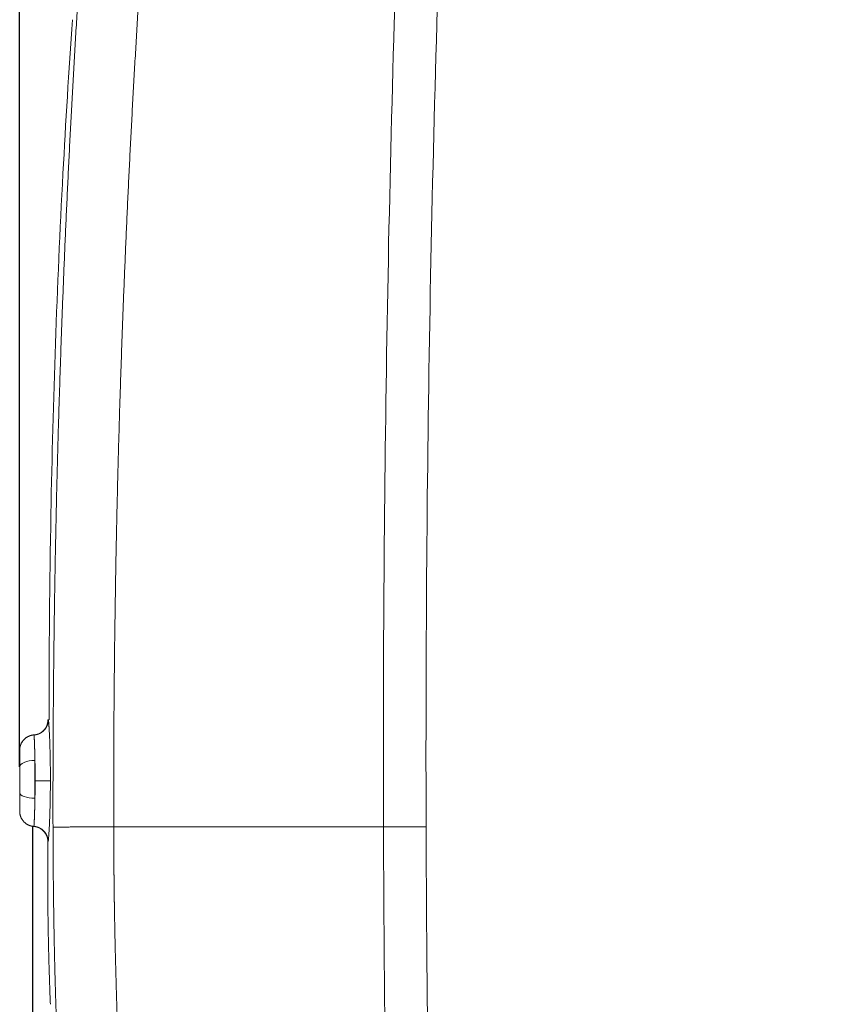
# Model space of a CAD drawing. Header units: millimetres. Extents: x 5437 to 18441, y -4466 to 3128.
# Tile 392 of 497: x 13343 to 13609, y 176 to 499. Entities that reach past the tile are written whole.
import ezdxf

# ---------------------------------------------------------------- set-up
doc = ezdxf.new("R2010")
doc.units = ezdxf.units.MM
doc.layers.add('1', color=7, linetype='Continuous', true_color=0xffffff)
doc.dimstyles.get("Standard").update_dxf_attribs({"dimtxt": 0.18, "dimasz": 0.18, "dimexe": 0.18, "dimexo": 0.0625, "dimgap": 0.09, "dimtad": 0, "dimtih": 1, "dimtoh": 1, "dimdec": 4, "dimzin": 0, "dimdsep": 46, "dimtxsty": 'Standard', "dimcen": 0.09, "dimadec": 0, "dimazin": 0, "dimtfac": 1, "dimtdec": 4, "dimtofl": 0, "dimtmove": 0, "dimatfit": 3, "dimfxl": 1, "dimtolj": 1, "dimtzin": 0, "dimarcsym": 0})

# ---------------------------------------------------------------- blocks, each defined once
blk = doc.blocks.new('*D2')
at = {"color": 0, "lineweight": -2, "transparency": 16777216}
for p, q in [((13342.58, 254.08), (13342.58, 1268.86)), ((13822.08, 1032.13), (13822.08, 1268.86))]:
    blk.add_line(p, q, dxfattribs=at)
at = {"color": 0, "lineweight": 0, "transparency": 16777216}
for p, q in [((13422.58, 1268.68), (13482.24, 1268.68)), ((13742.08, 1268.68), (13682.42, 1268.68))]:
    blk.add_line(p, q, dxfattribs=at)
at = {"color": 0, "lineweight": 20, "transparency": 16777216}
for points in [[(13422.58, 1282.02), (13422.58, 1255.35), (13342.58, 1268.68)], [(13742.08, 1282.02), (13742.08, 1255.35), (13822.08, 1268.68)]]:
    blk.add_solid(points, dxfattribs=at)
at = {"layer": 'Defpoints', "color": 0, "lineweight": 20, "transparency": 16777216}
for p in [(13822.08, 1268.68), (13822.08, 1032.06), (13342.58, 254.01)]:
    blk.add_point(p, dxfattribs=at)
at = {"color": 0, "lineweight": 20, "transparency": 16777216, "insert": (13582.33, 1268.68), "char_height": 80, "attachment_point": 5}
blk.add_mtext('\\A1;480', dxfattribs=at)
blk = doc.blocks.new('*D4')
at = {"color": 0, "lineweight": -2, "transparency": 16777216}
for p, q in [((13346.81, 234.5), (13346.81, -825.63)), ((13857.59, -64.5), (13857.59, -825.63))]:
    blk.add_line(p, q, dxfattribs=at)
at = {"color": 0, "lineweight": 0, "transparency": 16777216}
for p, q in [((13426.81, -825.45), (13508.78, -825.45)), ((13777.59, -825.45), (13695.62, -825.45))]:
    blk.add_line(p, q, dxfattribs=at)
at = {"color": 0, "lineweight": 20, "transparency": 16777216}
for points in [[(13426.81, -812.12), (13426.81, -838.79), (13346.81, -825.45)], [(13777.59, -812.12), (13777.59, -838.79), (13857.59, -825.45)]]:
    blk.add_solid(points, dxfattribs=at)
at = {"layer": 'Defpoints', "color": 0, "lineweight": 20, "transparency": 16777216}
for p in [(13346.81, 234.56), (13857.59, -64.44), (13346.81, -825.45)]:
    blk.add_point(p, dxfattribs=at)
at = {"color": 0, "lineweight": 20, "transparency": 16777216, "insert": (13602.2, -825.45), "char_height": 80, "attachment_point": 5}
blk.add_mtext('\\A1;515', dxfattribs=at)

msp = doc.modelspace()

# ---------------------------------------------------------------- linework, layer by layer
at = {"layer": '1', "color": 0, "lineweight": 20}
for p, q in [((13347.58476, 249.56434), (13347.58476, 256.2368)), ((13342.58476, 245.70665), (13342.58476, 254.01265)), ((13347.68022, 249.56434), (13347.58476, 249.56434)), ((13347.58476, 243.7778), (13347.58476, 249.56434)), ((13462.04302, 234.3948), (13373.45769, 234.3948)), ((13462.04302, 234.3948), (13476.03218, 234.43789))]:
    msp.add_line(p, q, dxfattribs=at)
for radius in [8013.98923, 8000]:
    msp.add_arc((21475.99422, 259.08282), radius, 177.810962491, 180.176506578, dxfattribs=at)
for centre, ratio, start_param, end_param in [((13347.58476, 254.01265), 0.444830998, 4.71238898, 6.283185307), ((13347.58476, 245.70664), 0.385769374, 0, 1.570796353)]:
    msp.add_ellipse(centre, major_axis=(-5, 0), ratio=ratio, start_param=start_param, end_param=end_param, dxfattribs=at)
for points, degree, knots in [([(13365.91677, 566.71287), (13361.0778, 503.5654), (13357.42152, 440.35231), (13354.94459, 377.08477), (13353.58021, 310.56254), (13353.51774, 244.01937), (13353.51776, 240.79858), (13353.52084, 237.57776), (13353.52697, 234.35689)], 5, [0, 0, 0, 0, 0, 0, 0.951599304, 0.951599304, 0.951599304, 1, 1, 1, 1, 1, 1]), ([(13385.78934, 565.1901), (13380.97315, 502.3399), (13377.33402, 439.42394), (13374.86868, 376.45338), (13373.51068, 310.24321), (13373.4485, 244.01198), (13373.44853, 240.8063), (13373.45159, 237.60057), (13373.45769, 234.3948)], 5, [0, 0, 0, 0, 0, 0, 0.951599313, 0.951599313, 0.951599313, 1, 1, 1, 1, 1, 1]), ([(13359.91683, 499.25384), (13358.73838, 482.43648), (13355.38716, 428.44104), (13352.76641, 351.83064), (13352.20419, 292.06381), (13352.2219, 269.53139)], 3, [0, 0, 0, 0, 0.219967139, 0.706013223, 1, 1, 1, 1]), ([(13351.87162, 269.53248), (13351.858, 268.84921), (13351.60519, 267.59314), (13350.49174, 265.92314), (13348.81621, 264.81922), (13347.55993, 264.57381), (13346.87731, 264.56434)], 3, [0, 0, 0, 0, 0.249967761, 0.499949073, 0.749956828, 1, 1, 1, 1]), ([(13351.96848, 269.53249), (13351.9635, 268.75029), (13351.80562, 267.96906), (13351.49488, 267.22873), (13350.63609, 265.96102), (13349.37947, 265.09375), (13348.70745, 264.79208), (13347.9963, 264.61815), (13347.27716, 264.57381)], 5, [0, 0, 0, 0, 0, 0, 0.520484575, 0.520484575, 0.520484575, 1, 1, 1, 1, 1, 1]), ([(13352.67142, 249.55599), (13352.67561, 252.05791), (13352.6586, 254.56086), (13352.62008, 256.9855), (13352.48123, 262.62121), (13352.27381, 266.84514), (13352.14592, 268.63786), (13352.04258, 269.53249), (13351.96848, 269.53249)], 5, [0, 0, 0, 0, 0, 0, 0.4019841, 0.4019841, 0.4019841, 1, 1, 1, 1, 1, 1]), ([(13347.22777, 264.5771), (13346.57745, 264.52249), (13345.3879, 264.21063), (13343.83611, 263.07982), (13342.81894, 261.45123), (13342.5928, 260.24241), (13342.58476, 259.58982)], 3, [0, 0, 0, 0, 0.249996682, 0.499993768, 0.749993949, 1, 1, 1, 1]), ([(13342.58476, 259.58331), (13342.58476, 260.33792), (13342.7271, 261.09254), (13343.01195, 261.81132), (13343.8384, 263.10584), (13345.07963, 264.01036), (13345.77952, 264.33889), (13346.52396, 264.52738), (13347.27714, 264.57381)], 5, [0, 0, 0, 0, 0, 0, 0.4999999, 0.4999999, 0.4999999, 1, 1, 1, 1, 1, 1]), ([(13347.58476, 256.2368), (13347.55818, 257.92162), (13347.5238, 259.47849), (13347.48412, 260.85198), (13347.41194, 262.86007), (13347.34535, 264.05106), (13347.31906, 264.39895), (13347.29621, 264.57324), (13347.27719, 264.57383)], 5, [0, 0, 0, 0, 0, 0, 0.568297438, 0.568297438, 0.568297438, 1, 1, 1, 1, 1, 1]), ([(13342.58476, 254.01264), (13342.58476, 255.13653), (13342.58476, 256.1757), (13342.58476, 257.0932), (13342.58476, 258.43518), (13342.58476, 259.23201), (13342.58476, 259.46501), (13342.58476, 259.58214), (13342.58476, 259.58331)], 5, [0, 0, 0, 0, 0, 0, 0.568297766, 0.568297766, 0.568297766, 1, 1, 1, 1, 1, 1]), ([(13347.68022, 249.56434), (13347.68026, 249.58478), (13347.68035, 249.62568), (13347.68046, 249.68706), (13347.68055, 249.7485), (13347.68062, 249.81), (13347.68067, 249.87155), (13347.6807, 249.93317), (13347.68071, 249.99484), (13347.6807, 250.05657), (13347.68067, 250.11835), (13347.68063, 250.18018), (13347.68056, 250.24206), (13347.68048, 250.304), (13347.68037, 250.36598), (13347.68025, 250.42802), (13347.68011, 250.4901), (13347.67995, 250.55223), (13347.67977, 250.6144), (13347.67957, 250.67662), (13347.67935, 250.73888), (13347.67911, 250.80118), (13347.67885, 250.86352), (13347.67858, 250.9259), (13347.67828, 250.98832), (13347.67796, 251.05078), (13347.67763, 251.11327), (13347.67728, 251.1758), (13347.6769, 251.23836), (13347.67651, 251.30096), (13347.6761, 251.36358), (13347.67567, 251.42624), (13347.67522, 251.48892), (13347.67475, 251.55163), (13347.67426, 251.61437), (13347.67376, 251.67714), (13347.67323, 251.73992), (13347.67268, 251.80273), (13347.67212, 251.86557), (13347.67153, 251.92842), (13347.67093, 251.99129), (13347.67031, 252.05418), (13347.66966, 252.11708), (13347.669, 252.18001), (13347.66832, 252.24294), (13347.66762, 252.30589), (13347.6669, 252.36885), (13347.66616, 252.43181), (13347.66541, 252.49479), (13347.66463, 252.55778), (13347.66383, 252.62077), (13347.66302, 252.68376), (13347.66218, 252.74676), (13347.66133, 252.80977), (13347.66046, 252.87277), (13347.65957, 252.93577), (13347.65865, 252.99877), (13347.65772, 253.06177), (13347.65677, 253.12476), (13347.65581, 253.18775), (13347.65482, 253.25072), (13347.65381, 253.3137), (13347.65278, 253.37666), (13347.65174, 253.4396), (13347.65067, 253.50254), (13347.64959, 253.56546), (13347.64848, 253.62837), (13347.64736, 253.69126), (13347.64622, 253.75413), (13347.64506, 253.81698), (13347.64388, 253.87981), (13347.64268, 253.94261), (13347.64146, 254.0054), (13347.64022, 254.06815), (13347.63896, 254.13088), (13347.63768, 254.19358), (13347.63639, 254.25625), (13347.63507, 254.31889), (13347.63374, 254.3815), (13347.63239, 254.44407), (13347.63101, 254.50661), (13347.62962, 254.5691), (13347.62821, 254.63156), (13347.62678, 254.69398), (13347.62533, 254.75636), (13347.62386, 254.81869), (13347.62237, 254.88098), (13347.62086, 254.94323), (13347.61934, 255.00542), (13347.61779, 255.06757), (13347.61623, 255.12966), (13347.61464, 255.1917), (13347.61304, 255.25369), (13347.61141, 255.31562), (13347.60977, 255.37749), (13347.60811, 255.43931), (13347.60643, 255.50106), (13347.60473, 255.56276), (13347.60301, 255.62439), (13347.60127, 255.68595), (13347.59952, 255.74745), (13347.59774, 255.80888), (13347.59594, 255.87024), (13347.59413, 255.93153), (13347.59229, 255.99274), (13347.59044, 256.05389), (13347.58857, 256.11495), (13347.58668, 256.17594), (13347.5854, 256.21651), (13347.58476, 256.2368)], 3, [0, 0, 0, 0, 0.008866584, 0.017742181, 0.026626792, 0.035520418, 0.04442306, 0.053334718, 0.062255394, 0.071185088, 0.080123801, 0.089071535, 0.098028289, 0.106994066, 0.115968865, 0.124952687, 0.133945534, 0.142947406, 0.151958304, 0.160978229, 0.170007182, 0.179045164, 0.188092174, 0.197148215, 0.206213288, 0.215287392, 0.224370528, 0.233462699, 0.242563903, 0.251674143, 0.260793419, 0.269921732, 0.279059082, 0.288205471, 0.297360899, 0.306525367, 0.315698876, 0.324881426, 0.334073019, 0.343273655, 0.352483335, 0.36170206, 0.370929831, 0.380166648, 0.389412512, 0.398667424, 0.407931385, 0.417204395, 0.426486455, 0.435777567, 0.44507773, 0.454386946, 0.463705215, 0.473032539, 0.482368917, 0.491714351, 0.501068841, 0.510432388, 0.519804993, 0.529186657, 0.53857738, 0.547977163, 0.557386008, 0.566803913, 0.576230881, 0.585666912, 0.595112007, 0.604566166, 0.614029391, 0.623501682, 0.632983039, 0.642473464, 0.651972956, 0.661481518, 0.670999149, 0.680525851, 0.690061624, 0.699606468, 0.709160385, 0.718723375, 0.728295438, 0.737876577, 0.74746679, 0.75706608, 0.766674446, 0.776291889, 0.785918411, 0.795554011, 0.80519869, 0.81485245, 0.82451529, 0.834187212, 0.843868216, 0.853558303, 0.863257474, 0.872965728, 0.882683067, 0.892409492, 0.902145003, 0.911889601, 0.921643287, 0.93140606, 0.941177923, 0.950958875, 0.960748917, 0.97054805, 0.980356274, 0.990173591, 1, 1, 1, 1]), ([(13347.58476, 243.7778), (13347.58538, 243.79763), (13347.58661, 243.83729), (13347.58844, 243.89687), (13347.59025, 243.95651), (13347.59205, 244.0162), (13347.59382, 244.07594), (13347.59558, 244.13573), (13347.59732, 244.19556), (13347.59904, 244.25545), (13347.60075, 244.31538), (13347.60243, 244.37536), (13347.6041, 244.43538), (13347.60575, 244.49544), (13347.60738, 244.55554), (13347.609, 244.61568), (13347.61059, 244.67586), (13347.61217, 244.73608), (13347.61373, 244.79633), (13347.61527, 244.85662), (13347.6168, 244.91694), (13347.6183, 244.97729), (13347.61979, 245.03767), (13347.62126, 245.09808), (13347.62271, 245.15851), (13347.62415, 245.21898), (13347.62556, 245.27946), (13347.62696, 245.33998), (13347.62834, 245.40051), (13347.62971, 245.46107), (13347.63105, 245.52164), (13347.63238, 245.58224), (13347.63369, 245.64285), (13347.63498, 245.70348), (13347.63625, 245.76413), (13347.6375, 245.82478), (13347.63874, 245.88545), (13347.63996, 245.94614), (13347.64116, 246.00683), (13347.64234, 246.06753), (13347.64351, 246.12824), (13347.64466, 246.18895), (13347.64579, 246.24967), (13347.6469, 246.3104), (13347.64799, 246.37113), (13347.64906, 246.43185), (13347.65012, 246.49258), (13347.65116, 246.55331), (13347.65218, 246.61404), (13347.65319, 246.67477), (13347.65417, 246.73549), (13347.65514, 246.7962), (13347.65609, 246.85691), (13347.65702, 246.91761), (13347.65793, 246.9783), (13347.65883, 247.03899), (13347.65971, 247.09966), (13347.66057, 247.16032), (13347.66141, 247.22096), (13347.66223, 247.28159), (13347.66304, 247.34221), (13347.66383, 247.40281), (13347.6646, 247.46339), (13347.66535, 247.52395), (13347.66608, 247.5845), (13347.6668, 247.64502), (13347.66749, 247.70552), (13347.66817, 247.76599), (13347.66884, 247.82645), (13347.66948, 247.88687), (13347.67011, 247.94727), (13347.67072, 248.00764), (13347.67131, 248.06799), (13347.67188, 248.1283), (13347.67243, 248.18859), (13347.67297, 248.24884), (13347.67349, 248.30906), (13347.67399, 248.36925), (13347.67447, 248.4294), (13347.67493, 248.48951), (13347.67538, 248.54959), (13347.67581, 248.60963), (13347.67622, 248.66963), (13347.67661, 248.72959), (13347.67699, 248.78951), (13347.67734, 248.84939), (13347.67768, 248.90923), (13347.678, 248.96902), (13347.67831, 249.02877), (13347.67859, 249.08847), (13347.67886, 249.14812), (13347.67911, 249.20773), (13347.67934, 249.26729), (13347.67955, 249.3268), (13347.67975, 249.38626), (13347.67992, 249.44566), (13347.68008, 249.50502), (13347.68017, 249.54457), (13347.68022, 249.56434)], 3, [0, 0, 0, 0, 0.010853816, 0.021698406, 0.03253377, 0.043359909, 0.054176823, 0.064984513, 0.075782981, 0.086572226, 0.097352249, 0.108123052, 0.118884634, 0.129636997, 0.140380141, 0.151114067, 0.161838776, 0.172554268, 0.183260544, 0.193957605, 0.204645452, 0.215324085, 0.225993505, 0.236653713, 0.24730471, 0.257946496, 0.268579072, 0.279202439, 0.289816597, 0.300421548, 0.311017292, 0.321603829, 0.332181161, 0.342749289, 0.353308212, 0.363857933, 0.37439845, 0.384929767, 0.395451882, 0.405964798, 0.416468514, 0.426963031, 0.437448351, 0.447924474, 0.4583914, 0.468849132, 0.479297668, 0.489737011, 0.50016716, 0.510588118, 0.520999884, 0.531402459, 0.541795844, 0.55218004, 0.562555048, 0.572920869, 0.583277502, 0.59362495, 0.603963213, 0.614292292, 0.624612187, 0.634922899, 0.64522443, 0.65551678, 0.665799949, 0.67607394, 0.686338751, 0.696594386, 0.706840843, 0.717078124, 0.72730623, 0.737525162, 0.74773492, 0.757935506, 0.76812692, 0.778309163, 0.788482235, 0.798646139, 0.808800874, 0.818946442, 0.829082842, 0.839210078, 0.849328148, 0.859437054, 0.869536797, 0.879627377, 0.889708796, 0.899781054, 0.909844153, 0.919898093, 0.929942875, 0.9399785, 0.950004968, 0.960022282, 0.970030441, 0.980029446, 0.990019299, 1, 1, 1, 1]), ([(13352.67142, 249.55599), (13352.62663, 249.55606), (13352.43932, 249.55638), (13352.11146, 249.55692), (13351.20727, 249.55844), (13349.91146, 249.5606), (13349.19172, 249.56181), (13348.43596, 249.56307), (13347.68022, 249.56434)], 5, [0, 0, 0, 0, 0, 0, 0.5, 0.5, 0.5, 1, 1, 1, 1, 1, 1]), ([(13351.90165, 229.57946), (13351.95444, 229.57945), (13352.02364, 230.03388), (13352.10734, 230.94281), (13352.31975, 234.04534), (13352.52317, 239.0547), (13352.61612, 242.39811), (13352.66543, 245.97593), (13352.67142, 249.55599)], 5, [0, 0, 0, 0, 0, 0, 0.425563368, 0.425563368, 0.425563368, 1, 1, 1, 1, 1, 1]), ([(13342.58476, 239.54103), (13342.58476, 239.54217), (13342.58476, 239.63279), (13342.58476, 239.81275), (13342.58476, 240.47833), (13342.58476, 241.6473), (13342.58476, 242.51068), (13342.58476, 243.70155), (13342.58476, 245.02872), (13342.58476, 245.25169), (13342.58476, 245.47773), (13342.58476, 245.70665)], 5, [0, 0, 0, 0, 0, 0, 0.357528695, 0.357528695, 0.357528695, 0.893780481, 0.893780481, 0.893780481, 1, 1, 1, 1, 1, 1]), ([(13347.24371, 234.55268), (13347.26041, 234.55326), (13347.28037, 234.68783), (13347.30331, 234.95625), (13347.37405, 236.06826), (13347.45604, 238.1245), (13347.50814, 239.78546), (13347.55239, 241.7022), (13347.58476, 243.7778)], 5, [0, 0, 0, 0, 0, 0, 0.357528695, 0.357528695, 0.357528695, 1, 1, 1, 1, 1, 1]), ([(13342.58476, 239.54103), (13342.58476, 238.78977), (13342.72584, 238.03849), (13343.00816, 237.32259), (13343.82753, 236.03192), (13345.05931, 235.12642), (13345.75428, 234.79592), (13346.49418, 234.60393), (13347.2437, 234.55268)], 5, [0, 0, 0, 0, 0, 0, 0.500000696, 0.500000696, 0.500000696, 1, 1, 1, 1, 1, 1]), ([(13346.81039, 234.56434), (13347.4946, 234.55478), (13348.75338, 234.30836), (13350.43133, 233.19989), (13351.54375, 231.52377), (13351.79337, 230.26436), (13351.80478, 229.57946)], 3, [0, 0, 0, 0, 0.250043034, 0.500050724, 0.750032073, 1, 1, 1, 1]), ([(13351.90165, 229.57946), (13351.89928, 230.36334), (13351.74335, 231.14677), (13351.43377, 231.88954), (13350.57946, 233.1563), (13349.32843, 234.02506), (13348.66258, 234.32732), (13347.9575, 234.50387), (13347.2437, 234.55269)], 5, [0, 0, 0, 0, 0, 0, 0.522766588, 0.522766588, 0.522766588, 1, 1, 1, 1, 1, 1]), ([(13373.45769, 234.3948), (13370.48257, 234.38914), (13367.50742, 234.38348), (13364.66957, 234.37808), (13359.54172, 234.36833), (13355.91185, 234.36142), (13354.57286, 234.35888), (13353.77432, 234.35736), (13353.52697, 234.35689)], 5, [0, 0, 0, 0, 0, 0, 0.5, 0.5, 0.5, 1, 1, 1, 1, 1, 1]), ([(13353.52697, 234.35689), (13353.56339, 215.20922), (13353.81426, 196.05652), (13354.27948, 177.00914), (13355.9971, 131.24491), (13359.43971, 87.4235), (13362.20743, 62.62863), (13365.96332, 39.16819), (13370.9332, 17.34833)], 5, [0, 0, 0, 0, 0, 0, 0.411430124, 0.411430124, 0.411430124, 1, 1, 1, 1, 1, 1]), ([(13373.45769, 234.3948), (13373.45789, 234.29918), (13373.45828, 234.10796), (13373.45892, 233.82115), (13373.4596, 233.53437), (13373.46033, 233.24762), (13373.46109, 232.9609), (13373.4619, 232.67422), (13373.46275, 232.38758), (13373.46365, 232.10096), (13373.46458, 231.81438), (13373.46556, 231.52784), (13373.46658, 231.24133), (13373.46764, 230.95485), (13373.46874, 230.66841), (13373.46989, 230.38201), (13373.47108, 230.09563), (13373.47231, 229.8093), (13373.47358, 229.523), (13373.4749, 229.23673), (13373.47625, 228.95051), (13373.47765, 228.66431), (13373.47909, 228.37816), (13373.48058, 228.09204), (13373.4821, 227.80596), (13373.48367, 227.51991), (13373.48528, 227.2339), (13373.48693, 226.94793), (13373.48863, 226.662), (13373.49036, 226.3761), (13373.49214, 226.09025), (13373.49396, 225.80443), (13373.49582, 225.51864), (13373.49773, 225.2329), (13373.49968, 224.9472), (13373.50167, 224.66153), (13373.5037, 224.3759), (13373.50577, 224.09032), (13373.50789, 223.80477), (13373.51004, 223.51926), (13373.51224, 223.23379), (13373.51449, 222.94836), (13373.51677, 222.66297), (13373.5191, 222.37762), (13373.52147, 222.09232), (13373.52388, 221.80705), (13373.52633, 221.52182), (13373.52883, 221.23664), (13373.53136, 220.95149), (13373.53394, 220.66639), (13373.53656, 220.38133), (13373.53923, 220.09631), (13373.54193, 219.81133), (13373.54468, 219.5264), (13373.54747, 219.2415), (13373.55031, 218.95665), (13373.55318, 218.67185), (13373.5561, 218.38708), (13373.55906, 218.10236), (13373.56206, 217.81768), (13373.5651, 217.53305), (13373.56819, 217.24846), (13373.57131, 216.96391), (13373.57448, 216.6794), (13373.5777, 216.39495), (13373.58095, 216.11053), (13373.58425, 215.82616), (13373.58759, 215.54184), (13373.59097, 215.25756), (13373.59439, 214.97332), (13373.59785, 214.68913), (13373.60136, 214.40499), (13373.60491, 214.12089), (13373.6085, 213.83684), (13373.61214, 213.55283), (13373.61581, 213.26887), (13373.61953, 212.98495), (13373.62329, 212.70109), (13373.62709, 212.41727), (13373.63094, 212.13349), (13373.63482, 211.84977), (13373.63875, 211.56609), (13373.64272, 211.28246), (13373.64674, 210.99887), (13373.65079, 210.71533), (13373.65489, 210.43185), (13373.65903, 210.14841), (13373.66321, 209.86502), (13373.66743, 209.58167), (13373.6717, 209.29838), (13373.67601, 209.01513), (13373.68036, 208.73194), (13373.68475, 208.44879), (13373.68919, 208.16569), (13373.69366, 207.88265), (13373.69818, 207.59965), (13373.70274, 207.3167), (13373.7358, 205.28506), (13373.80299, 201.51838), (13373.91742, 196.035), (13374.04773, 190.59484), (13374.19392, 185.19902), (13374.44406, 176.94124), (13374.84189, 165.95812), (13375.45749, 152.42546), (13376.18245, 139.34909), (13376.89295, 128.60925), (13377.53455, 120.06746), (13378.06359, 113.58948), (13378.6248, 107.24863), (13379.22915, 100.93077), (13379.87937, 94.63897), (13380.57831, 88.37659), (13381.31425, 82.25677), (13382.1008, 76.17441), (13382.94115, 70.13161), (13383.83854, 64.13074), (13384.77873, 58.27398), (13385.46392, 54.29164), (13385.85472, 52.10336), (13385.93461, 51.65841), (13386.01478, 51.21429), (13386.09523, 50.77099), (13386.17596, 50.32851), (13386.25697, 49.88687), (13386.33826, 49.44605), (13386.41983, 49.00605), (13386.50167, 48.56688), (13386.5838, 48.12854), (13386.66621, 47.69102), (13386.7489, 47.25433), (13386.83187, 46.81846), (13386.91512, 46.38341), (13386.99864, 45.94919), (13387.08245, 45.5158), (13387.16654, 45.08322), (13387.25091, 44.65148), (13387.33556, 44.22055), (13387.42048, 43.79045), (13387.50569, 43.36117), (13387.59118, 42.93271), (13387.67694, 42.50508), (13387.76299, 42.07827), (13387.84932, 41.65228), (13387.93592, 41.22711), (13388.02281, 40.80276), (13388.10998, 40.37923), (13388.19742, 39.95653), (13388.28515, 39.53464), (13388.37315, 39.11357), (13388.46144, 38.69333), (13388.55001, 38.2739), (13388.63885, 37.85529), (13388.72798, 37.4375), (13388.81738, 37.02053), (13388.90707, 36.60438), (13388.99703, 36.18904), (13389.08728, 35.77453), (13389.1778, 35.36083), (13389.2686, 34.94794), (13389.35969, 34.53587), (13389.45105, 34.12462), (13389.5427, 33.71418), (13389.63462, 33.30456), (13389.72682, 32.89576), (13389.81931, 32.48776), (13389.91207, 32.08059), (13390.00511, 31.67422), (13390.09844, 31.26867), (13390.19204, 30.86394), (13390.28591, 30.45998), (13390.34876, 30.19119), (13390.38017, 30.05685)], 3, [0, 0, 0, 0, 0.001308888, 0.002617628, 0.00392622, 0.005234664, 0.006542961, 0.007851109, 0.00915911, 0.010466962, 0.011774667, 0.013082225, 0.014389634, 0.015696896, 0.01700401, 0.018310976, 0.019617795, 0.020924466, 0.02223099, 0.023537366, 0.024843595, 0.026149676, 0.027455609, 0.028761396, 0.030067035, 0.031372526, 0.03267787, 0.033983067, 0.035288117, 0.036593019, 0.037897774, 0.039202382, 0.040506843, 0.041811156, 0.043115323, 0.044419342, 0.045723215, 0.04702694, 0.048330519, 0.04963395, 0.050937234, 0.052240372, 0.053543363, 0.054846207, 0.056148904, 0.057451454, 0.058753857, 0.060056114, 0.061358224, 0.062660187, 0.063962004, 0.065263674, 0.066565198, 0.067866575, 0.069167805, 0.070468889, 0.071769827, 0.073070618, 0.074371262, 0.07567176, 0.076972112, 0.078272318, 0.079572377, 0.08087229, 0.082172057, 0.083471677, 0.084771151, 0.08607048, 0.087369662, 0.088668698, 0.089967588, 0.091266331, 0.092564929, 0.093863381, 0.095161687, 0.096459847, 0.097757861, 0.099055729, 0.100353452, 0.101651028, 0.102948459, 0.104245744, 0.105542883, 0.106839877, 0.108136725, 0.109433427, 0.110729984, 0.112026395, 0.113322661, 0.114618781, 0.115914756, 0.117210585, 0.118506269, 0.119801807, 0.1210972, 0.122392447, 0.12368755, 0.124982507, 0.150291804, 0.175447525, 0.200449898, 0.225299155, 0.249995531, 0.314801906, 0.378076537, 0.439824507, 0.50005129, 0.531955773, 0.563429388, 0.594473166, 0.625088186, 0.656970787, 0.688434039, 0.719479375, 0.75010829, 0.781936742, 0.813375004, 0.844425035, 0.875088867, 0.877498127, 0.879905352, 0.882310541, 0.884713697, 0.88711482, 0.889513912, 0.891910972, 0.894306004, 0.896699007, 0.899089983, 0.901478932, 0.903865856, 0.906250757, 0.908633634, 0.91101449, 0.913393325, 0.91577014, 0.918144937, 0.920517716, 0.922888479, 0.925257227, 0.927623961, 0.929988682, 0.932351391, 0.934712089, 0.937070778, 0.939427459, 0.941782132, 0.944134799, 0.946485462, 0.94883412, 0.951180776, 0.95352543, 0.955868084, 0.958208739, 0.960547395, 0.962884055, 0.965218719, 0.967551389, 0.969882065, 0.972210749, 0.974537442, 0.976862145, 0.97918486, 0.981505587, 0.983824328, 0.986141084, 0.988455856, 0.990768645, 0.993079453, 0.995388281, 0.997695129, 1, 1, 1, 1]), ([(13464.57654, 51.74888), (13464.49192, 55.17298), (13464.32534, 62.08194), (13464.08419, 72.62625), (13463.85246, 83.35063), (13463.63085, 94.25491), (13463.49031, 101.64469), (13463.38778, 107.23238), (13463.35409, 109.10251), (13463.31258, 111.44967), (13463.30431, 111.91964), (13463.28784, 112.86017), (13463.26323, 114.27182), (13463.23894, 115.68607), (13463.15865, 120.406), (13463.03464, 127.99472), (13462.86243, 139.4877), (13462.7045, 151.09033), (13462.60901, 158.89862), (13462.54119, 164.78242), (13462.51921, 166.74829), (13462.49255, 169.21139), (13462.48725, 169.7043), (13462.47675, 170.69069), (13462.46111, 172.17134), (13462.44585, 173.65287), (13462.39583, 178.59329), (13462.32124, 186.51053), (13462.22584, 198.42389), (13462.14708, 210.37464), (13462.08514, 222.36278), (13462.05515, 230.37992), (13462.04302, 234.3948)], 3, [0, 0, 0, 0, 0.0625, 0.125, 0.1875, 0.25, 0.3125, 0.3125, 0.34375, 0.34375, 0.3515625, 0.3515625, 0.359375, 0.375, 0.375, 0.4375, 0.5, 0.5625, 0.625, 0.625, 0.65625, 0.65625, 0.6640625, 0.6640625, 0.671875, 0.6875, 0.6875, 0.75, 0.8125, 0.875, 0.9375, 1, 1, 1, 1]), ([(13477.68074, 94.82217), (13477.56663, 100.37854), (13477.45749, 105.97513), (13477.24965, 117.24803), (13477.05226, 128.60066), (13476.87679, 140.11236), (13476.75379, 148.80605), (13476.71422, 151.71393), (13476.65707, 156.09081), (13476.63839, 157.55231), (13476.60176, 160.48022), (13476.58384, 161.94505), (13476.49619, 169.27366), (13476.43235, 175.15065), (13476.31741, 186.9326), (13476.21521, 198.74252), (13476.13887, 210.60824), (13476.07564, 222.50197), (13476.05059, 228.46285), (13476.03218, 234.43789)], 3, [0, 0, 0, 0, 0.125, 0.125, 0.25, 0.375, 0.375, 0.4375, 0.4375, 0.46875, 0.46875, 0.5, 0.5, 0.625, 0.625, 0.75, 0.875, 0.875, 1, 1, 1, 1])]:
    msp.add_open_spline(points, degree=degree, knots=knots, dxfattribs=at)
for points, degree in [([(13351.96848, 269.53249), (13351.92517, 269.53249), (13351.89384, 269.53249), (13351.8745, 269.53248), (13351.86714, 269.53248), (13351.87178, 269.53248)], 5), ([(13347.27716, 264.57381), (13347.25776, 264.57501), (13347.24312, 264.576), (13347.23324, 264.57671), (13347.22812, 264.57707), (13347.22777, 264.5771)], 5), ([(13347.19758, 234.54933), (13347.18957, 234.54871), (13347.19459, 234.54908), (13347.21264, 234.55057), (13347.2437, 234.55269)], 4), ([(13351.85741, 229.58106), (13351.55818, 202.88963), (13352.66244, 176.20384)], 2), ([(13351.80494, 229.57946), (13351.80031, 229.57946), (13351.80766, 229.57946), (13351.827, 229.57946), (13351.85833, 229.57946), (13351.90165, 229.57946)], 5)]:
    msp.add_open_spline(points, degree=degree, dxfattribs=at)

# ---------------------------------------------------------------- dimensions: what is measured, and where the dimension line sits
at = {"color": 0, "lineweight": 20}
dim = msp.add_linear_dim(base=(13822.0847614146, 1268.6818655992), p1=(13342.5847614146, 254.0126467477), p2=(13822.0847614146, 1032.0643367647), dimstyle='Standard', override={"dimtxt": 80, "dimasz": 80, "dimdec": 0, "dimlwd": 0}, dxfattribs=at)
dim.commit()
dim.dimension.update_dxf_attribs({"geometry": '*D2', "text_midpoint": (13582.3347614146, 1268.6818655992)})
dim = msp.add_linear_dim(base=(13346.81039, -825.45454), p1=(13857.58667, -64.43566), p2=(13346.81039, 234.56434), text='515', dimstyle='Standard', override={"dimtxt": 80, "dimasz": 80, "dimdec": 0, "dimlwd": 0}, dxfattribs=at)
dim.commit()
dim.dimension.update_dxf_attribs({"geometry": '*D4', "text_midpoint": (13602.19853, -825.45454)})

doc.saveas('drawing.dxf')
